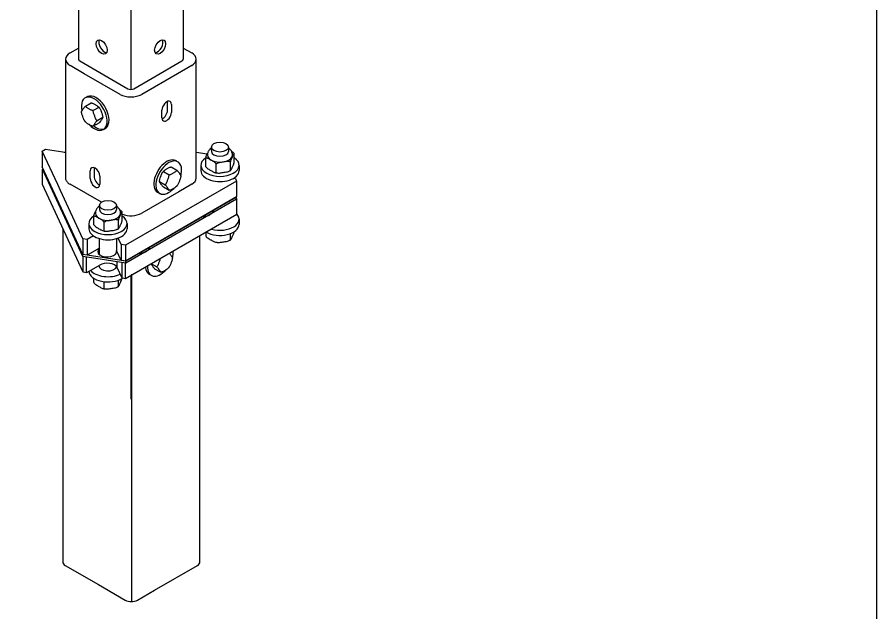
# Model space of a CAD drawing. Extents: x 99862 to 103151, y 99997 to 117076.
# Drawn here: x 102169 to 103151, y 112484 to 113163 of the extents above; entities that cross this region are included whole.
import ezdxf

# ---------------------------------------------------------------- set-up
doc = ezdxf.new("R2010")
doc.units = 0
for name, color, linetype in [('Level 1', 7, 'Continuous'), ('Level 12', 7, 'Continuous'), ('Level 13', 7, 'Continuous'), ('Level 2', 7, 'Continuous'), ('Level 4', 7, 'Continuous'), ('Level 5', 7, 'Continuous'), ('Level 6', 7, 'Continuous'), ('Level 7', 7, 'Continuous')]:
    doc.layers.add(name, color=color, linetype=linetype)

msp = doc.modelspace()

# ---------------------------------------------------------------- linework, layer by layer
at = {"layer": 'Level 1'}
msp.add_lwpolyline([(99862, 111999.5), (103151, 111999.5), (103151, 114075.5), (99862, 114075.5)], close=True, dxfattribs=at)
at = {"layer": 'Level 12'}
for p, q in [((102390.82, 113014.44), (102390.82, 113009.48)), ((102410.24, 113014.44), (102410.24, 113009.48)), ((102384.28, 112992.1), (102384.28, 113002.01)), ((102416.78, 112997.13), (102416.78, 113007.04)), ((102378.68, 112993.63), (102378.68, 112987.68)), ((102396.18, 112985.23), (102396.18, 112995.14)), ((102412.43, 112987.74), (102412.43, 112997.66)), ((102422.38, 112993.63), (102422.38, 112987.68)), ((102262.82, 112947.95), (102262.82, 112942.99)), ((102282.25, 112947.95), (102282.25, 112942.99)), ((102256.28, 112925.61), (102256.28, 112935.52)), ((102288.78, 112930.64), (102288.78, 112940.55)), ((102422.38, 112932.17), (102422.38, 112926.22)), ((102250.68, 112927.14), (102250.68, 112921.19)), ((102268.18, 112918.62), (102268.18, 112928.65)), ((102284.43, 112921.23), (102284.43, 112931.17)), ((102294.39, 112927.14), (102294.39, 112921.19)), ((102384.28, 112917), (102384.28, 112912.81)), ((102412.43, 112908.45), (102412.43, 112915.64)), ((102262.82, 112891.52), (102262.82, 112909.89)), ((102282.25, 112909.89), (102282.25, 112893.76)), ((102395.27, 112905.98), (102395.27, 112905.98)), ((102397.52, 112905.63), (102397.52, 112905.63)), ((102411.83, 112908.09), (102411.83, 112908.08)), ((102412.55, 112908.5), (102412.55, 112908.5)), ((102256.28, 112859.63), (102256.28, 112864.62)), ((102268.18, 112852.77), (102268.18, 112860.69)), ((102284.43, 112855.28), (102284.43, 112862.47))]:
    msp.add_line(p, q, dxfattribs=at)
for centre in [(102400.53, 113014.44), (102272.53, 112947.95)]:
    msp.add_ellipse(centre, major_axis=(-9.71, 0), ratio=0.57735, dxfattribs=at)
for centre, major_axis, ratio, start_param, end_param in [((102400.53, 112993.63), (-21.85, 0), 0.57735, 5.549732, 10.157185), ((102400.53, 113005.52), (-14.39, 0), 0.57735, 6.283019, 9.424778), ((102400.53, 113009.48), (9.71, 0), 0.567001, 3.141593, 6.283185), ((102400.53, 112987.68), (-21.85, 0), 0.57735, 0, 3.141593), ((102272.53, 112942.99), (9.71, 0), 0.566986, 3.141593, 6.283185), ((102272.53, 112927.14), (-21.85, 0), 0.57735, 5.549732, 10.157185), ((102272.53, 112939.03), (-14.39, 0), 0.57735, 6.283019, 9.424778), ((102400.53, 112932.17), (-21.85, 0), 0.57735, 1.115841, 3.649597), ((102400.53, 112926.22), (-21.85, 0), 0.57735, 0.776527, 3.141593), ((102272.53, 112921.19), (-21.85, 0), 0.57735, 0, 3.141593), ((102272.53, 112873.05), (-21.85, 0), 0.57735, 0.036136, 2.409803), ((102272.53, 112879), (-21.85, 0), 0.57735, 0.430212, 2.270096), ((102272.53, 112879), (-10.32, 0), 0.57735, 6.255927, 9.203705)]:
    msp.add_ellipse(centre, major_axis=major_axis, ratio=ratio, start_param=start_param, end_param=end_param, dxfattribs=at)
for points, degree in [([(102390.82, 113013.29), (102389.66, 113012.53), (102388.53, 113011.5), (102387.26, 113009.74), (102386.78, 113008.8), (102386.28, 113007.22), (102386.14, 113006.29), (102386.14, 113005.52)], 3), ([(102414.93, 113005.52), (102414.93, 113007.04), (102414.37, 113008.79), (102412.77, 113011.28), (102411.52, 113012.45), (102410.24, 113013.29)], 3), ([(102384.28, 113002.01), (102384.38, 113002.41), (102384.49, 113002.81), (102385.14, 113004.9), (102385.82, 113006.32), (102386.41, 113007.57)], 3), ([(102396.18, 112995.14), (102395.92, 112995.49), (102395.61, 112995.82), (102393.8, 112997.58), (102391.86, 112998.62), (102390.23, 112999.56), (102388.61, 113000.5), (102386.66, 113001.71), (102384.85, 113002.04), (102384.54, 113002.06), (102384.28, 113002.01)], 3), ([(102416.78, 113007.04), (102416.69, 113007.03), (102416.57, 113006.94), (102415.91, 113006.24), (102415.2, 113004.61), (102414.6, 113003.33), (102414.01, 113002.05), (102413.3, 113000.6), (102412.63, 112998.45), (102412.52, 112998.06), (102412.43, 112997.66)], 3), ([(102413.77, 113009.7), (102414.53, 113009.19), (102415.28, 113008.63), (102416.22, 113007.71), (102416.52, 113007.38), (102416.78, 113007.04)], 3), ([(102384.28, 112992.1), (102384.54, 112991.75), (102384.85, 112991.42), (102386.66, 112989.66), (102388.61, 112988.62), (102390.23, 112987.68), (102391.83, 112986.75), (102393.75, 112985.57), (102395.27, 112985.27)], 3), ([(102412.43, 112997.66), (102412.07, 112997.8), (102411.66, 112997.89), (102409.18, 112998.23), (102406.52, 112997.73), (102404.3, 112997.39), (102402.08, 112997.04), (102399.42, 112996.72), (102396.95, 112995.61), (102396.53, 112995.39), (102396.18, 112995.14)], 3), ([(102412.55, 112987.79), (102412.61, 112987.83), (102412.68, 112987.88), (102413.3, 112988.55), (102414.01, 112990.17), (102414.6, 112991.45), (102415.2, 112992.73), (102415.91, 112994.18), (102416.57, 112996.33), (102416.69, 112996.73), (102416.78, 112997.13)], 3), ([(102395.27, 112985.27), (102396.02, 112985.12), (102396.78, 112985.01), (102397.52, 112984.92)], 2), ([(102397.52, 112984.92), (102399.59, 112984.69), (102402.15, 112985.17), (102404.3, 112985.5), (102406.52, 112985.85), (102409.18, 112986.17), (102411.46, 112987.19), (102411.64, 112987.28), (102411.83, 112987.38)], 3), ([(102411.83, 112987.38), (102412.05, 112987.49), (102412.26, 112987.61), (102412.49, 112987.75), (102412.52, 112987.77), (102412.55, 112987.79)], 3), ([(102262.83, 112946.8), (102261.66, 112946.04), (102260.53, 112945.01), (102259.26, 112943.25), (102258.78, 112942.31), (102258.28, 112940.73), (102258.14, 112939.8), (102258.14, 112939.03)], 3), ([(102286.93, 112939.03), (102286.93, 112940.55), (102286.38, 112942.3), (102284.77, 112944.79), (102283.52, 112945.96), (102282.24, 112946.8)], 3), ([(102285.78, 112943.21), (102286.54, 112942.7), (102287.28, 112942.14), (102288.22, 112941.22), (102288.52, 112940.89), (102288.78, 112940.55)], 3), ([(102256.28, 112935.52), (102256.38, 112935.92), (102256.49, 112936.32), (102257.14, 112938.41), (102257.82, 112939.83), (102258.41, 112941.08)], 3), ([(102268.18, 112928.65), (102267.92, 112929), (102267.62, 112929.33), (102265.81, 112931.09), (102263.86, 112932.13), (102262.23, 112933.07), (102260.61, 112934.01), (102258.66, 112935.22), (102256.85, 112935.55), (102256.54, 112935.57), (102256.28, 112935.52)], 3), ([(102284.43, 112931.17), (102284.07, 112931.31), (102283.66, 112931.4), (102281.19, 112931.74), (102278.52, 112931.24), (102276.3, 112930.9), (102274.08, 112930.55), (102271.42, 112930.23), (102268.95, 112929.12), (102268.53, 112928.9), (102268.18, 112928.65)], 3), ([(102288.78, 112940.55), (102288.69, 112940.54), (102288.58, 112940.45), (102287.91, 112939.75), (102287.2, 112938.12), (102286.61, 112936.84), (102286.01, 112935.56), (102285.3, 112934.11), (102284.63, 112931.96), (102284.52, 112931.57), (102284.43, 112931.17)], 3), ([(102256.28, 112925.61), (102256.54, 112925.26), (102256.85, 112924.93), (102258.66, 112923.17), (102260.61, 112922.13), (102262.23, 112921.19), (102263.83, 112920.26), (102265.75, 112919.08), (102267.27, 112918.78)], 3), ([(102284.55, 112921.3), (102284.61, 112921.34), (102284.68, 112921.39), (102285.3, 112922.06), (102286.01, 112923.68), (102286.61, 112924.96), (102287.2, 112926.24), (102287.91, 112927.69), (102288.58, 112929.84), (102288.69, 112930.24), (102288.78, 112930.64)], 3), ([(102267.27, 112918.78), (102268.02, 112918.63), (102268.78, 112918.52), (102269.52, 112918.43)], 2), ([(102269.52, 112918.43), (102271.59, 112918.2), (102274.15, 112918.68), (102276.3, 112919.01), (102278.52, 112919.36), (102281.19, 112919.68), (102283.46, 112920.7), (102283.65, 112920.79), (102283.83, 112920.89)], 3), ([(102283.83, 112920.89), (102284.05, 112921), (102284.26, 112921.12), (102284.49, 112921.26), (102284.52, 112921.28), (102284.55, 112921.3)], 3), ([(102384.28, 112912.81), (102384.54, 112912.46), (102384.85, 112912.13), (102385.65, 112911.34), (102386.24, 112910.88), (102386.84, 112910.45)], 3), ([(102412.55, 112908.5), (102412.61, 112908.54), (102412.68, 112908.59), (102413.3, 112909.25), (102414.01, 112910.88), (102414.6, 112912.16), (102415.2, 112913.44), (102415.91, 112914.89), (102416.57, 112917.02), (102416.68, 112917.4), (102416.77, 112917.78)], 3), ([(102386.84, 112910.45), (102387.97, 112909.66), (102389.17, 112909), (102390.23, 112908.39), (102391.83, 112907.46), (102393.75, 112906.28), (102395.27, 112905.98)], 3), ([(102395.27, 112905.98), (102396.02, 112905.83), (102396.78, 112905.72), (102397.52, 112905.63)], 2), ([(102397.52, 112905.63), (102399.59, 112905.4), (102402.15, 112905.88), (102404.3, 112906.21), (102406.52, 112906.55), (102409.18, 112906.88), (102411.46, 112907.9), (102411.64, 112907.99), (102411.83, 112908.09)], 3), ([(102411.83, 112908.08), (102412.05, 112908.2), (102412.26, 112908.32), (102412.49, 112908.46), (102412.52, 112908.48), (102412.55, 112908.5)], 3), ([(102411.83, 112908.08), (102412.05, 112908.2), (102412.26, 112908.32), (102412.49, 112908.46), (102412.52, 112908.48), (102412.55, 112908.5)], 3), ([(102284.55, 112855.33), (102284.61, 112855.37), (102284.68, 112855.42), (102285.08, 112855.85), (102285.48, 112856.6), (102288.89, 112864.58)], 3), ([(102256.28, 112859.63), (102256.54, 112859.29), (102256.85, 112858.96), (102258.66, 112857.19), (102260.61, 112856.15), (102262.23, 112855.22), (102263.83, 112854.29), (102265.75, 112853.1), (102267.27, 112852.8)], 3), ([(102267.27, 112852.81), (102268.02, 112852.66), (102268.78, 112852.54), (102269.52, 112852.46)], 2), ([(102269.52, 112852.46), (102271.59, 112852.23), (102274.15, 112852.71), (102276.3, 112853.04), (102278.52, 112853.38), (102281.19, 112853.71), (102283.46, 112854.72), (102283.65, 112854.81), (102283.83, 112854.91)], 3), ([(102283.83, 112854.91), (102284.05, 112855.03), (102284.26, 112855.15), (102284.49, 112855.29), (102284.52, 112855.31), (102284.55, 112855.33)], 3)]:
    msp.add_open_spline(points, degree=degree, dxfattribs=at)
at = {"layer": 'Level 13'}
for p, q in [((102246.84, 113061.24), (102253.28, 113064.96)), ((102262.2, 113059.8), (102255.76, 113056.09)), ((102261.84, 113060.38), (102261.84, 113060.38)), ((102262.9, 113059.05), (102262.9, 113059.05)), ((102258.4, 113039.77), (102255.76, 113038.25)), ((102262.2, 113041.96), (102258.49, 113039.82)), ((102266.56, 113048.33), (102260.22, 113044.59)), ((102344.77, 112991.77), (102351.21, 112988.05)), ((102335.15, 112985.86), (102335.72, 112986.58)), ((102335.73, 112986.58), (102336.22, 112987.19)), ((102335.85, 112986.62), (102342.29, 112982.9)), ((102355.69, 112981.8), (102355.69, 112981.17)), ((102331.48, 112974.98), (102337.83, 112971.4)), ((102351.91, 112970.96), (102351.91, 112970.96)), ((102342.29, 112965.06), (102335.85, 112968.77)), ((102346.08, 112888.16), (102346.08, 112887.53)), ((102322.27, 112881.2), (102328.23, 112877.76)), ((102332.69, 112871.41), (102326.25, 112875.13)), ((102342.31, 112877.32), (102342.31, 112877.32))]:
    msp.add_line(p, q, dxfattribs=at)
for centre, major_axis, start_param, end_param in [((102256.87, 113052.61), (-10.41, 18.04), 1.95036, 7.358322), ((102259.01, 113053.82), (-10.41, 18.04), 2.195365, 6.38194), ((102339.68, 112980.88), (-10.41, -18.04), 3.042453, 6.409006), ((102341.99, 112979.6), (-10.41, -18.04), 1.979054, 6.735336), ((102341.99, 112979.6), (-10.41, -18.04), 0.046484, 1.215238), ((102332.39, 112885.96), (-10.41, -18.04), 1.979054, 2.419746), ((102330.07, 112887.24), (-10.41, -18.04), 5.588222, 6.404476), ((102332.39, 112885.96), (-10.41, -18.04), 5.434235, 7.498424)]:
    msp.add_ellipse(centre, major_axis=major_axis, ratio=0.57735, start_param=start_param, end_param=end_param, dxfattribs=at)
for points, degree in [([(102242.37, 113054.99), (102242.37, 113055.04), (102242.38, 113055.11), (102242.58, 113055.76), (102243.36, 113056.83), (102243.97, 113057.7), (102244.58, 113058.56), (102245.26, 113059.57), (102246.4, 113060.81), (102246.62, 113061.03), (102246.84, 113061.24)], 3), ([(102255.76, 113056.09), (102255.44, 113056.13), (102255.11, 113056.2), (102253.29, 113056.71), (102251.88, 113057.59), (102250.66, 113058.29), (102249.44, 113059), (102247.93, 113059.81), (102247.04, 113060.86), (102246.91, 113061.05), (102246.84, 113061.24)], 3), ([(102253.28, 113064.96), (102253.6, 113064.92), (102253.93, 113064.84), (102255.76, 113064.33), (102257.16, 113063.45), (102258.38, 113062.75), (102259.58, 113062.06), (102261.07, 113061.26), (102261.84, 113060.38)], 3), ([(102261.84, 113060.38), (102262.21, 113059.95), (102262.57, 113059.5), (102262.9, 113059.05)], 2), ([(102262.9, 113059.05), (102263.83, 113057.79), (102264.48, 113055.95), (102265.07, 113054.43), (102265.19, 113054.13), (102265.31, 113053.82), (102266.56, 113048.33)], 3), ([(102242.37, 113054.36), (102242.36, 113054.55), (102242.36, 113054.73), (102242.36, 113054.94), (102242.36, 113054.96), (102242.36, 113054.99)], 3), ([(102246.14, 113044.15), (102245.22, 113045.41), (102244.56, 113047.25), (102243.97, 113048.77), (102243.36, 113050.34), (102242.58, 113052.2), (102242.38, 113054.05), (102242.37, 113054.21), (102242.37, 113054.36)], 3), ([(102260.22, 113044.59), (102260, 113044.77), (102259.78, 113045), (102258.64, 113046.48), (102257.96, 113048.4), (102257.35, 113049.97), (102256.74, 113051.54), (102255.96, 113053.39), (102255.75, 113055.41), (102255.73, 113055.76), (102255.76, 113056.09)], 3), ([(102247.21, 113042.82), (102246.83, 113043.25), (102246.47, 113043.7), (102246.14, 113044.15)], 2), ([(102255.76, 113038.25), (102255.44, 113038.28), (102255.11, 113038.36), (102253.29, 113038.87), (102251.88, 113039.75), (102250.66, 113040.45), (102249.46, 113041.14), (102247.97, 113041.94), (102247.21, 113042.82)], 3), ([(102255.76, 113038.25), (102255.73, 113038.31), (102255.75, 113038.41), (102255.96, 113039.11), (102256.74, 113040.18), (102257.35, 113041.05), (102257.96, 113041.92), (102258.64, 113042.92), (102259.78, 113044.16), (102260, 113044.38), (102260.22, 113044.59)], 3), ([(102263.23, 113043.05), (102263.1, 113042.89), (102262.96, 113042.74), (102262.64, 113042.39), (102262.42, 113042.17), (102262.2, 113041.96)], 3), ([(102266.56, 113048.33), (102265.29, 113045.83), (102265.15, 113045.63), (102265.02, 113045.44), (102264.51, 113044.72), (102263.96, 113043.9), (102263.23, 113043.05)], 3), ([(102336.22, 112987.19), (102336.98, 112988.07), (102338.47, 112988.87), (102339.67, 112989.56), (102340.89, 112990.26), (102342.3, 112991.14), (102344.12, 112991.65), (102344.45, 112991.73), (102344.77, 112991.77)], 3), ([(102331.48, 112974.98), (102332.3, 112979.54), (102332.67, 112980.43), (102332.98, 112981.24), (102333.36, 112982.2), (102333.76, 112983.3), (102334.23, 112984.29)], 3), ([(102334.26, 112984.34), (102334.53, 112984.89), (102334.82, 112985.41), (102335.15, 112985.86)], 2), ([(102337.83, 112971.4), (102338.05, 112971.58), (102338.27, 112971.82), (102339.41, 112973.3), (102340.09, 112975.21), (102340.7, 112976.78), (102341.31, 112978.35), (102342.09, 112980.2), (102342.31, 112982.22), (102342.32, 112982.58), (102342.29, 112982.9)], 3), ([(102342.29, 112982.9), (102342.61, 112982.94), (102342.94, 112983.01), (102344.77, 112983.53), (102346.17, 112984.4), (102347.39, 112985.11), (102348.61, 112985.81), (102350.13, 112986.62), (102351.02, 112987.67), (102351.14, 112987.86), (102351.21, 112988.05)], 3), ([(102351.21, 112988.05), (102351.43, 112987.84), (102351.65, 112987.62), (102352.8, 112986.38), (102353.47, 112985.37), (102354.08, 112984.51), (102354.69, 112983.64), (102355.48, 112982.57), (102355.67, 112981.92), (102355.69, 112981.86), (102355.69, 112981.8)], 3), ([(102355.69, 112981.17), (102355.68, 112981.02), (102355.67, 112980.87), (102355.48, 112979.01), (102354.69, 112977.16), (102354.08, 112975.59), (102353.49, 112974.06), (102352.84, 112972.22), (102351.91, 112970.96)], 3), ([(102335.85, 112968.77), (102335.63, 112968.99), (102335.41, 112969.21), (102334.27, 112970.44), (102333.59, 112971.45), (102332.98, 112972.32), (102332.67, 112972.76), (102332.3, 112973.27), (102331.48, 112974.98)], 3), ([(102342.29, 112965.06), (102342.32, 112965.12), (102342.31, 112965.23), (102342.09, 112965.92), (102341.31, 112966.99), (102340.7, 112967.86), (102340.09, 112968.73), (102339.41, 112969.73), (102338.27, 112970.97), (102338.05, 112971.19), (102337.83, 112971.4)], 3), ([(102351.91, 112970.96), (102351.58, 112970.51), (102351.22, 112970.06), (102350.85, 112969.63)], 2), ([(102350.85, 112969.63), (102350.08, 112968.75), (102348.59, 112967.96), (102347.39, 112967.26), (102346.17, 112966.56), (102344.77, 112965.68), (102342.94, 112965.17), (102342.61, 112965.1), (102342.29, 112965.06)], 3), ([(102343.03, 112892.85), (102343.6, 112892.14), (102344.05, 112891.47), (102344.48, 112890.86), (102345.09, 112890), (102345.87, 112888.93), (102346.07, 112888.27), (102346.08, 112888.21), (102346.08, 112888.16)], 3), ([(102328.23, 112877.76), (102328.45, 112877.94), (102328.66, 112878.17), (102329.81, 112879.65), (102330.49, 112881.57), (102331.1, 112883.14), (102331.57, 112884.35), (102332.14, 112885.73), (102332.46, 112887.08)], 3), ([(102346.08, 112887.53), (102346.08, 112887.38), (102346.07, 112887.22), (102345.87, 112885.37), (102345.09, 112883.51), (102344.48, 112881.94), (102343.89, 112880.42), (102343.23, 112878.57), (102342.31, 112877.32)], 3), ([(102326.25, 112875.13), (102326.02, 112875.34), (102325.81, 112875.56), (102324.66, 112876.8), (102323.99, 112877.81), (102323.38, 112878.67), (102322.84, 112879.44), (102322.16, 112880.37), (102321.89, 112880.98)], 3), ([(102332.69, 112871.41), (102332.72, 112871.48), (102332.7, 112871.58), (102332.49, 112872.28), (102331.71, 112873.35), (102331.1, 112874.22), (102330.49, 112875.08), (102329.81, 112876.09), (102328.66, 112877.33), (102328.45, 112877.55), (102328.23, 112877.76)], 3), ([(102341.24, 112875.99), (102340.48, 112875.11), (102338.99, 112874.31), (102337.79, 112873.62), (102336.57, 112872.92), (102335.16, 112872.04), (102333.34, 112871.53), (102333.01, 112871.45), (102332.69, 112871.41)], 3), ([(102342.31, 112877.32), (102341.98, 112876.87), (102341.62, 112876.42), (102341.24, 112875.99)], 2)]:
    msp.add_open_spline(points, degree=degree, dxfattribs=at)
at = {"layer": 'Level 2'}
msp.add_line((102392.85, 112942.24), (102392.85, 112941.67), dxfattribs=at)
for points in [[(102392.95, 112942.3), (102392.91, 112941.98), (102392.85, 112941.67), (102391.74, 112934.9), (102379.97, 112934.8)], [(102319.6, 112899.95), (102319.43, 112893.15), (102307.71, 112892.51), (102307.17, 112892.48), (102306.62, 112892.45)]]:
    msp.add_open_spline(points, degree=4, dxfattribs=at)
at = {"layer": 'Level 4'}
for p, q in [((102238.92, 113350.63), (102238.92, 113114.86)), ((102358.51, 113350.63), (102358.51, 113114.86)), ((102298.72, 113316.1), (102298.72, 113080.34)), ((102197.58, 112971.76), (102197.58, 112989.31)), ((102244.1, 112871.51), (102197.58, 112971.76)), ((102419.34, 112955.73), (102419.62, 112955.12)), ((102419.62, 112937.41), (102419.62, 112955.12)), ((102419.62, 112937.41), (102292.52, 112864.02)), ((102220.85, 112921.62), (102220.85, 112540.46)), ((102377.62, 112540.46), (102377.62, 112913.16)), ((102244.1, 112871.51), (102244.1, 112889.45)), ((102247.82, 112870.94), (102247.82, 112888.65)), ((102283.09, 112876.9), (102283.09, 112883.4)), ((102288.8, 112864.6), (102288.8, 112882.31)), ((102263.07, 112879.74), (102247.82, 112870.94)), ((102288.8, 112864.6), (102283.09, 112876.9)), ((102292.52, 112864.02), (102292.52, 112881.74)), ((102247.82, 112870.94), (102244.1, 112871.51)), ((102292.52, 112864.02), (102288.8, 112864.6)), ((102299.14, 112726.49), (102299.14, 112867.84)), ((102299.24, 112869.4), (102299.24, 112495.21)), ((102223.69, 112536.5), (102261.65, 112514.58)), ((102325.74, 112508.19), (102374.78, 112536.5)), ((102261.65, 112514.58), (102292.37, 112496.85)), ((102306.1, 112496.85), (102325.74, 112508.19))]:
    msp.add_line(p, q, dxfattribs=at)
for centre, major_axis, start_param, end_param in [((102271.66, 112874.99), (-11.9, 0), 3.423169, 5.519376), ((102230.56, 112540.46), (9.71, 0), 3.141593, 3.926991), ((102367.91, 112540.46), (9.71, 0), 5.497787, 6.283185), ((102299.24, 112500.82), (-9.71, 0), 0.785398, 2.356194)]:
    msp.add_ellipse(centre, major_axis=major_axis, ratio=0.57735, start_param=start_param, end_param=end_param, dxfattribs=at)
at = {"layer": 'Level 5'}
for p, q in [((102229.17, 113121.99), (102238.92, 113127.62)), ((102358.51, 113127.62), (102368.26, 113121.99)), ((102224.05, 113114.85), (102224.05, 112979.1)), ((102240.34, 113112.88), (102295.28, 113081.16)), ((102322.97, 113093.18), (102357.09, 113112.88)), ((102373.39, 112979.1), (102373.39, 113114.85)), ((102245.38, 113098.34), (102229.17, 113107.7)), ((102286.34, 113074.7), (102245.38, 113098.34)), ((102352.05, 113098.34), (102311.09, 113074.7)), ((102368.26, 113107.7), (102352.05, 113098.34)), ((102302.15, 113081.16), (102322.97, 113093.18)), ((102340.64, 113056.75), (102340.64, 113065.67)), ((102345.1, 113063.09), (102345.1, 113054.18)), ((102334.26, 113047.92), (102334.26, 113056.84)), ((102252.34, 112978.45), (102252.34, 112987.36)), ((102256.79, 112989.93), (102256.79, 112981.02)), ((102263.18, 112981.1), (102263.18, 112972.19)), ((102264.98, 112951.43), (102229.17, 112971.96)), ((102368.26, 112971.96), (102353.37, 112963.36)), ((102353.37, 112963.36), (102311.09, 112938.95))]:
    msp.add_line(p, q, dxfattribs=at)
for centre, major_axis in [((102265.29, 113128.83), (4.45, -7.71)), ((102332.14, 113128.83), (-4.45, -7.71))]:
    msp.add_ellipse(centre, major_axis=major_axis, ratio=0.57735, dxfattribs=at)
for centre, major_axis, start_param, end_param in [((102268.31, 113130.58), (-4.45, 7.71), 0.346291, 2.795302), ((102329.12, 113130.58), (4.45, 7.71), 3.487884, 5.936894), ((102241.55, 113114.85), (17.5, 0), 2.356194, 3.926991), ((102355.89, 113114.85), (-17.5, 0), 2.356194, 3.926991), ((102243.78, 113114.86), (4.86, 0), 3.141593, 3.926991), ((102353.66, 113114.86), (4.86, 0), 5.497787, 6.283185), ((102298.72, 113083.15), (4.86, 0), 3.926991, 5.497787), ((102298.72, 113081.84), (17.5, 0), 3.926991, 5.497787), ((102339.68, 113059.96), (-3.83, -6.64), 2.356194, 5.497787), ((102335.22, 113062.54), (3.83, 6.64), 5.497787, 5.663003), ((102339.68, 113051.05), (-3.83, -6.64), 5.497787, 8.63938), ((102335.22, 113053.62), (3.83, 6.64), 3.761775, 5.497787), ((102257.76, 112984.23), (-3.83, 6.64), 3.926991, 7.068583), ((102262.21, 112986.8), (3.83, -6.64), 3.761775, 3.926991), ((102262.21, 112977.89), (3.83, -6.64), 3.926991, 5.663003), ((102241.55, 112979.1), (-17.5, 0), 0.497806, 0.785398), ((102257.76, 112975.32), (-3.83, 6.64), 0.785398, 3.926991), ((102355.89, 112979.1), (-17.5, 0), 2.356194, 3.141593), ((102298.72, 112946.1), (-17.5, 0), 0.967061, 2.356194)]:
    msp.add_ellipse(centre, major_axis=major_axis, ratio=0.57735, start_param=start_param, end_param=end_param, dxfattribs=at)
msp.add_open_spline([(102224.05, 112978.84), (102224.09, 112978.04), (102224.29, 112977.22), (102225, 112975.69), (102225.51, 112974.98), (102226.17, 112974.28)], degree=3, dxfattribs=at)
at = {"layer": 'Level 6'}
for p, q in [((102197.47, 113009.99), (102201.06, 113012.06)), ((102197.47, 113009.99), (102197.47, 112991.99)), ((102215.31, 112971.57), (102197.47, 113009.99)), ((102201.06, 113012.06), (102221.03, 113008.97)), ((102373.39, 113008.72), (102386.03, 113006.76)), ((102244, 112891.74), (102197.47, 112991.99)), ((102218.48, 112964.72), (102215.31, 112971.57)), ((102419.53, 112975.64), (102292.41, 112902.25)), ((102416.05, 112978.8), (102418.22, 112978.46)), ((102418.22, 112978.46), (102419.53, 112975.64)), ((102419.53, 112975.64), (102419.53, 112957.64)), ((102244, 112909.74), (102218.48, 112964.72)), ((102419.53, 112957.64), (102292.41, 112884.25)), ((102255.88, 112913.02), (102248.89, 112908.98)), ((102244, 112909.74), (102244, 112891.74)), ((102248.89, 112908.98), (102244, 112909.74)), ((102248.89, 112908.98), (102248.89, 112890.98)), ((102287.51, 112903.01), (102284.05, 112910.47)), ((102287.51, 112903.01), (102287.51, 112885)), ((102292.41, 112902.25), (102287.51, 112903.01)), ((102292.41, 112902.25), (102292.41, 112884.25)), ((102262.82, 112899.03), (102248.89, 112890.98)), ((102287.51, 112885), (102282.25, 112896.36)), ((102248.89, 112890.98), (102244, 112891.74)), ((102292.41, 112884.25), (102287.51, 112885))]:
    msp.add_line(p, q, dxfattribs=at)
msp.add_ellipse((102224.35, 113014.94), major_axis=(-10.85, 0), ratio=0.57735, start_param=1.260114, end_param=1.543102, dxfattribs=at)
at = {"layer": 'Level 7'}
for p, q in [((102244, 112889.45), (102197.65, 112989.31)), ((102419.34, 112957.25), (102292.8, 112884.19)), ((102419.34, 112954.96), (102292.8, 112881.9)), ((102419.34, 112954.96), (102419.34, 112957.25)), ((102244, 112889.45), (102244, 112891.74)), ((102292.8, 112881.9), (102244, 112889.45)), ((102292.8, 112884.19), (102248.89, 112890.98)), ((102292.8, 112881.9), (102292.8, 112884.19))]:
    msp.add_line(p, q, dxfattribs=at)
for centre, major_axis, start_param, end_param in [((102241.55, 112979.1), (-17.5, 0), 6.283185, 6.308978), ((102271.66, 112895.18), (-10.87, 0), 5.660916, 9.537858), ((102271.66, 112892.66), (-10.87, 0), 5.660916, 6.080671)]:
    msp.add_ellipse(centre, major_axis=major_axis, ratio=0.57735, start_param=start_param, end_param=end_param, dxfattribs=at)

doc.saveas('drawing.dxf')
